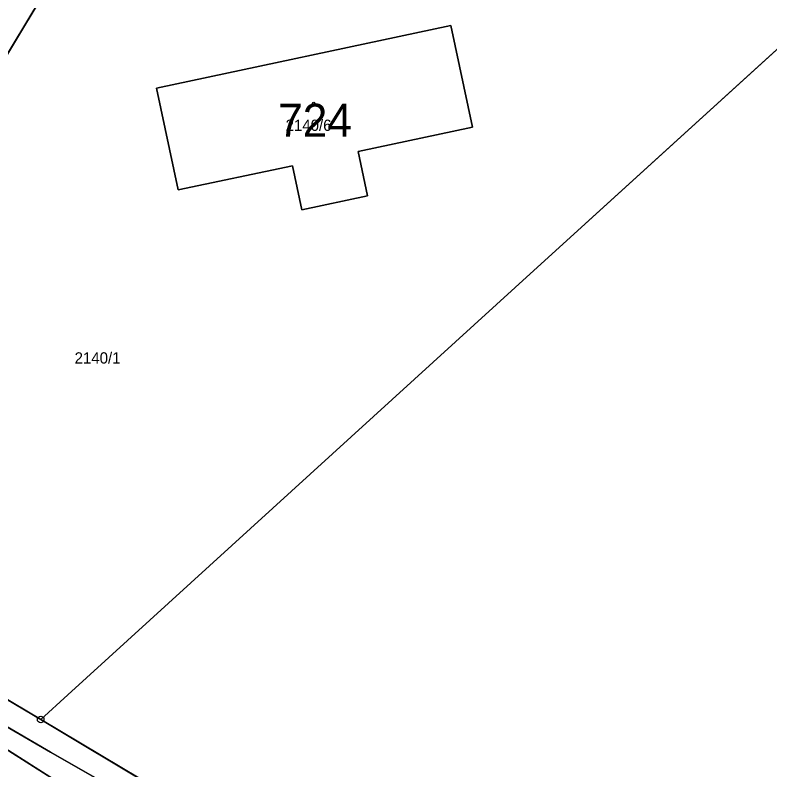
# Model space of a CAD drawing. Extents: x -689422 to -685210, y -987725 to -982160.
# Drawn here: x -686452.4 to -686338.2, y -985769.8 to -985655.5 of the extents above; entities that cross this region are included whole.
import ezdxf

# ---------------------------------------------------------------- set-up
doc = ezdxf.new("R2010")
doc.units = 0
for name, color, linetype in [('KN_Budovy', 7, 'Continuous'), ('KN_Budovy_cisla_domovni', 7, 'Continuous'), ('KN_Hranice_parcel', 7, 'Continuous'), ('KN_Parcelni cisla', 7, 'Continuous'), ('KN_Polygon parcely', 7, 'Continuous'), ('KN_POZEMKY_OSTATNI PLOCHA', 7, 'Continuous'), ('KN_POZEMKY_ZASTAVENA PLOCHA', 7, 'Continuous'), ('KN_VYUZITI_17_ostatni plocha_ostatni komunikace', 7, 'Continuous'), ('KN_VYUZITI_23_ostatni plocha_manipulacni plocha', 7, 'Continuous'), ('KN_VYUZITI_26_ostatni plocha_jina plocha', 7, 'Continuous'), ('KN_Značky bodu BP', 7, 'Continuous'), ('KN_Značky budov', 7, 'Continuous')]:
    doc.layers.add(name, color=color, linetype=linetype)

msp = doc.modelspace()

# ---------------------------------------------------------------- linework, layer by layer
at = {"layer": 'KN_Budovy'}
msp.add_lwpolyline([(-686410.44, -985678.33), (-686409, -985685.02), (-686399.07, -985682.89), (-686400.5, -985676.16), (-686383.21, -985672.47), (-686386.49, -985657.11), (-686431, -985666.59), (-686427.73, -985681.97)], close=True, dxfattribs=at)
at = {"layer": 'KN_Hranice_parcel'}
for points in [[(-686493.92, -985736.59), (-686492.27, -985733.45), (-686482.52, -985714.88), (-686472.5, -985696.13), (-686459.92, -985671.94), (-686447.4, -985651.16), (-686445.59, -985648.75), (-686442.98, -985645.28)], [(-686327.34, -985651.76), (-686328.39, -985652.72), (-686376.74, -985696.76), (-686444.41, -985758.4), (-686448.53, -985762.15)], [(-686410.44, -985678.33), (-686427.73, -985681.97), (-686431, -985666.59), (-686386.49, -985657.11), (-686383.21, -985672.47), (-686400.5, -985676.16), (-686399.07, -985682.89), (-686409, -985685.02), (-686410.44, -985678.33)], [(-686448.53, -985762.15), (-686463.89, -985753), (-686493.92, -985736.59)], [(-686397.78, -985794.55), (-686419.22, -985782.98), (-686447.05, -985767.07), (-686483.66, -985745.81)], [(-686469.68, -985756.53), (-686444.94, -985772.23), (-686414.14, -985789.9), (-686397.77, -985796.93), (-686397.78, -985794.55)], [(-686340.14, -985820.12), (-686344.29, -985815.26), (-686393.58, -985788.21), (-686424.26, -985776.61), (-686448.53, -985762.15)]]:
    msp.add_lwpolyline(points, dxfattribs=at)
at = {"layer": 'KN_Polygon parcely'}
for points in [[(-686453.94, -985647.83), (-686460.09, -985648.71), (-686460.48, -985648.17), (-686460.94, -985647.55), (-686478.84, -985653.75), (-686490.92, -985660.49), (-686503.91, -985669.27), (-686506.27, -985674.37), (-686472.54, -985687.03), (-686485.04, -985715.36), (-686506.47, -985714.13), (-686519.74, -985719.4), (-686503.01, -985731.63), (-686493.92, -985736.59), (-686492.27, -985733.45), (-686482.52, -985714.88), (-686472.5, -985696.13), (-686459.92, -985671.94), (-686447.4, -985651.16), (-686445.59, -985648.75), (-686442.98, -985645.28), (-686444.04, -985645.78), (-686453.26, -985645.2), (-686453.71, -985646.94)], [(-686196.3, -985792.39), (-686249.99, -985749.42), (-686256.84, -985756.77), (-686273.82, -985731.93), (-686318.02, -985667.25), (-686321.32, -985669.4), (-686327.34, -985651.76), (-686328.39, -985652.72), (-686376.74, -985696.76), (-686444.41, -985758.4), (-686448.53, -985762.15), (-686424.26, -985776.61), (-686393.58, -985788.21), (-686344.29, -985815.26), (-686340.14, -985820.12), (-686330.64, -985816.2), (-686317, -985806.87), (-686280.76, -985818.99), (-686260.07, -985826.37), (-686229.34, -985837.79), (-686234.46, -985831.87), (-686228.39, -985824.8), (-686222.55, -985825.94), (-686221.53, -985817.5)], [(-686410.44, -985678.33), (-686427.73, -985681.97), (-686431, -985666.59), (-686386.49, -985657.11), (-686383.21, -985672.47), (-686400.5, -985676.16), (-686399.07, -985682.89), (-686409, -985685.02)], [(-686410.44, -985678.33), (-686409, -985685.02), (-686399.07, -985682.89), (-686400.5, -985676.16), (-686383.21, -985672.47), (-686386.49, -985657.11), (-686431, -985666.59), (-686427.73, -985681.97)], [(-686476.59, -985753.02), (-686469.68, -985756.53), (-686444.94, -985772.23), (-686414.14, -985789.9), (-686397.77, -985796.93), (-686397.78, -985794.55), (-686419.22, -985782.98), (-686447.05, -985767.07), (-686483.66, -985745.81), (-686506.4, -985735.26), (-686506, -985738.06)]]:
    msp.add_lwpolyline(points, close=True, dxfattribs=at)
for points in [[(-686447.4, -985651.16), (-686459.92, -985671.94), (-686472.5, -985696.13), (-686482.52, -985714.88), (-686492.27, -985733.45), (-686493.92, -985736.59), (-686463.89, -985753), (-686448.53, -985762.15), (-686444.41, -985758.4), (-686376.74, -985696.76), (-686328.39, -985652.72)], [(-686424.26, -985776.61), (-686448.53, -985762.15), (-686463.89, -985753), (-686493.92, -985736.59), (-686503.01, -985731.63), (-686519.74, -985719.4), (-686529.64, -985711.01), (-686554.67, -985696.1), (-686562.6, -985691.2), (-686567.75, -985688.02), (-686581.29, -985689.11), (-686575.07, -985691.76), (-686561.24, -985697.66), (-686506.4, -985735.26), (-686483.66, -985745.81), (-686447.05, -985767.07), (-686419.22, -985782.98)], [(-686444.94, -985772.23), (-686469.68, -985756.53), (-686476.59, -985753.02), (-686483.15, -985764.6), (-686484.3, -985766.63), (-686481.19, -985767.87), (-686478.53, -985775.28)]]:
    msp.add_lwpolyline(points, dxfattribs=at)
at = {"layer": 'KN_POZEMKY_OSTATNI PLOCHA'}
for p, q in [((-686447.4, -985651.16), (-686459.92, -985671.94)), ((-686459.92, -985671.94), (-686447.4, -985651.16)), ((-686376.74, -985696.76), (-686328.39, -985652.72)), ((-686328.39, -985652.72), (-686376.74, -985696.76)), ((-686386.49, -985657.11), (-686431, -985666.59)), ((-686383.21, -985672.47), (-686386.49, -985657.11)), ((-686431, -985666.59), (-686427.73, -985681.97)), ((-686400.5, -985676.16), (-686383.21, -985672.47)), ((-686399.07, -985682.89), (-686400.5, -985676.16)), ((-686427.73, -985681.97), (-686410.44, -985678.33)), ((-686410.44, -985678.33), (-686409, -985685.02)), ((-686409, -985685.02), (-686399.07, -985682.89)), ((-686444.41, -985758.4), (-686376.74, -985696.76)), ((-686376.74, -985696.76), (-686444.41, -985758.4)), ((-686483.66, -985745.81), (-686447.05, -985767.07)), ((-686447.05, -985767.07), (-686483.66, -985745.81)), ((-686463.89, -985753), (-686448.53, -985762.15)), ((-686448.53, -985762.15), (-686463.89, -985753)), ((-686444.94, -985772.23), (-686469.68, -985756.53)), ((-686469.68, -985756.53), (-686444.94, -985772.23)), ((-686448.53, -985762.15), (-686444.41, -985758.4)), ((-686444.41, -985758.4), (-686448.53, -985762.15)), ((-686424.26, -985776.61), (-686448.53, -985762.15)), ((-686448.53, -985762.15), (-686424.26, -985776.61)), ((-686447.05, -985767.07), (-686419.22, -985782.98)), ((-686419.22, -985782.98), (-686447.05, -985767.07))]:
    msp.add_line(p, q, dxfattribs=at)
at = {"layer": 'KN_POZEMKY_ZASTAVENA PLOCHA'}
for p, q in [((-686431, -985666.59), (-686386.49, -985657.11)), ((-686386.49, -985657.11), (-686383.21, -985672.47)), ((-686427.73, -985681.97), (-686431, -985666.59)), ((-686383.21, -985672.47), (-686400.5, -985676.16)), ((-686400.5, -985676.16), (-686399.07, -985682.89)), ((-686410.44, -985678.33), (-686427.73, -985681.97)), ((-686409, -985685.02), (-686410.44, -985678.33)), ((-686399.07, -985682.89), (-686409, -985685.02))]:
    msp.add_line(p, q, dxfattribs=at)
at = {"layer": 'KN_VYUZITI_17_ostatni plocha_ostatni komunikace'}
for p, q in [((-686447.05, -985767.07), (-686483.66, -985745.81)), ((-686463.89, -985753), (-686448.53, -985762.15)), ((-686448.53, -985762.15), (-686424.26, -985776.61)), ((-686419.22, -985782.98), (-686447.05, -985767.07))]:
    msp.add_line(p, q, dxfattribs=at)
at = {"layer": 'KN_VYUZITI_23_ostatni plocha_manipulacni plocha'}
for p, q in [((-686483.66, -985745.81), (-686447.05, -985767.07)), ((-686444.94, -985772.23), (-686469.68, -985756.53)), ((-686469.68, -985756.53), (-686444.94, -985772.23)), ((-686447.05, -985767.07), (-686419.22, -985782.98))]:
    msp.add_line(p, q, dxfattribs=at)
at = {"layer": 'KN_VYUZITI_26_ostatni plocha_jina plocha'}
for p, q in [((-686447.4, -985651.16), (-686459.92, -985671.94)), ((-686459.92, -985671.94), (-686447.4, -985651.16)), ((-686376.74, -985696.76), (-686328.39, -985652.72)), ((-686328.39, -985652.72), (-686376.74, -985696.76)), ((-686386.49, -985657.11), (-686431, -985666.59)), ((-686383.21, -985672.47), (-686386.49, -985657.11)), ((-686431, -985666.59), (-686427.73, -985681.97)), ((-686400.5, -985676.16), (-686383.21, -985672.47)), ((-686399.07, -985682.89), (-686400.5, -985676.16)), ((-686427.73, -985681.97), (-686410.44, -985678.33)), ((-686410.44, -985678.33), (-686409, -985685.02)), ((-686409, -985685.02), (-686399.07, -985682.89)), ((-686444.41, -985758.4), (-686376.74, -985696.76)), ((-686376.74, -985696.76), (-686444.41, -985758.4)), ((-686448.53, -985762.15), (-686463.89, -985753)), ((-686448.53, -985762.15), (-686444.41, -985758.4)), ((-686444.41, -985758.4), (-686448.53, -985762.15)), ((-686424.26, -985776.61), (-686448.53, -985762.15))]:
    msp.add_line(p, q, dxfattribs=at)
at = {"layer": 'KN_Značky bodu BP'}
for radius in [0.5, 0.0303]:
    msp.add_circle((-686448.53, -985762.15), radius, dxfattribs=at)
at = {"layer": 'KN_Značky budov'}
msp.add_circle((-686407.21, -985668.9), 0.175, dxfattribs=at)

# ---------------------------------------------------------------- texts
at = {"layer": 'KN_Budovy_cisla_domovni'}
msp.add_text('724', height=5, dxfattribs=at).set_placement((-686412.6, -985673.94))
at = {"layer": 'KN_Parcelni cisla'}
for s, p in [('2140/6', (-686411.48, -985673.05)), ('2140/1', (-686443.4, -985708.26))]:
    msp.add_text(s, height=1.7, dxfattribs=at).set_placement(p)

doc.saveas('drawing.dxf')
